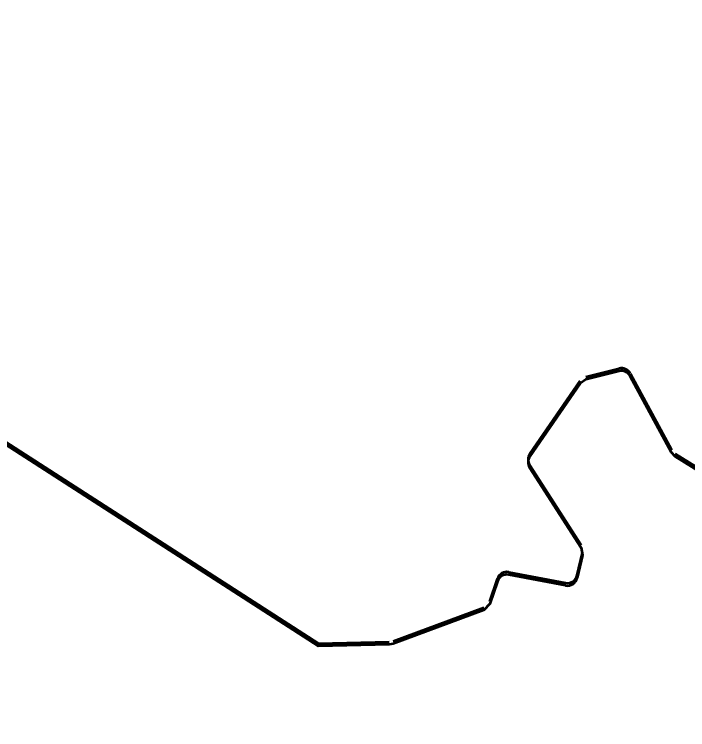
# Model space of a CAD drawing. Extents: x -1643653 to 4543381, y 1624270 to 13878484.
# Drawn here: x 811736 to 812407, y 9016856 to 9017569 of the extents above; entities that cross this region are included whole.
import ezdxf

# ---------------------------------------------------------------- set-up
doc = ezdxf.new("R2010")
doc.units = 0
doc.header["$LTSCALE"] = 200
for name, color, linetype, lineweight in [('1', 7, 'Continuous', 13), ('27', 7, 'Continuous', 53), ('28', 7, 'Continuous', 53), ('29', 7, 'Continuous', 13)]:
    doc.layers.add(name, color=color, linetype=linetype, lineweight=lineweight)

msp = doc.modelspace()

# ---------------------------------------------------------------- linework, layer by layer
at = {"layer": '1', "lineweight": 25}
msp.add_spline([(814781, 9009175.5), (814787.2, 9009173.4), (814796.9, 9009173.4), (814799.4, 9009172.4), (814805.1, 9009174.5), (814805.6, 9009176.5), (814811.7, 9009179.5), (814811.7, 9009179.5), (814801.5, 9009181), (814790.7, 9009181.5), (814784.1, 9009183.1), (814777.4, 9009185.1), (814778.4, 9009175.5)], degree=3, dxfattribs=at)
at = {"layer": '1'}
msp.add_spline([(811156.5, 9017467.3), (811191.7, 9017539.8), (811208.3, 9017562.6), (811354.3, 9017927), (811474.8, 9018062.6), (811559.2, 9018124.5), (811596.3, 9018147.2), (811629.5, 9018164.9), (811752, 9018207.7), (811822.1, 9018216.3), (811898.4, 9018200.7), (811974.6, 9018163.5), (812039.3, 9018123.8), (812132.1, 9018090.4), (812156.3, 9018094.1), (812202.2, 9018092.6), (812299, 9018091), (812407.2, 9018091.8)], degree=3, dxfattribs=at)
at = {"layer": '27', "lineweight": 13}
msp.add_spline([(811156.5, 9017467.3), (811191.7, 9017539.8), (811208.3, 9017562.6), (811354.3, 9017927), (811474.8, 9018062.6), (811559.2, 9018124.5), (811596.3, 9018147.2), (811629.5, 9018164.9), (811752, 9018207.7), (811822.1, 9018216.3), (811898.4, 9018200.7), (811974.6, 9018163.5), (812039.3, 9018123.8), (812132.1, 9018090.4), (812156.3, 9018094.1), (812202.2, 9018092.6), (812299, 9018091), (812407.2, 9018091.8)], degree=3, dxfattribs=at)
at = {"layer": '28'}
msp.add_line((812285.4, 9016999.3), (812228.9, 9017010), dxfattribs=at)
for points in [[(812039.2, 9016938.8), (811393.9, 9017354.4), (811345.9, 9017370.5), (811156.5, 9017464.7), (811156.5, 9017464.7)], [(812338.8, 9017213.1), (812305.8, 9017204.7), (812300.1, 9017200.7), (812249.8, 9017128.1)], [(812647.5, 9016918.6), (812639.8, 9016931.6), (812645.8, 9016971.6), (812569.4, 9017031.7), (812498.1, 9017087.9), (812431.6, 9017105.8), (812428, 9017107.3), (812394.7, 9017128.1), (812391.2, 9017131.8), (812350, 9017208.2)], [(812249.6, 9017117), (812300.9, 9017037), (812302.2, 9017029.4), (812297, 9017006.9)], [(812217.5, 9017003.4), (812209.8, 9016980.9), (812203.9, 9016974.8), (812192.2, 9016970.4), (812113.5, 9016941.2), (812109.6, 9016940.5), (812039.2, 9016938.8)]]:
    msp.add_lwpolyline(points, dxfattribs=at)
for centre, start, end in [((812341.2, 9017203.4), 28.32731, 104.3658), ((812258, 9017122.4), 145.28624, 212.6677), ((812227, 9017000.2), 79.28424, 161.13042), ((812287.3, 9017009.1), 259.28284, 346.88892)]:
    msp.add_arc(centre, 10, start, end, dxfattribs=at)
at = {"layer": '29', "lineweight": 53}
for p, q in [((812305.8, 9017207.3), (812338.8, 9017215.7)), ((812350, 9017210.8), (812391.2, 9017134.5)), ((812249.8, 9017130.7), (812300.1, 9017203.3)), ((812394.7, 9017130.7), (812428, 9017110)), ((812300.9, 9017039.6), (812249.6, 9017119.6)), ((812297, 9017009.5), (812302.2, 9017032)), ((812209.8, 9016983.5), (812217.5, 9017006.1)), ((812228.9, 9017012.6), (812285.4, 9017001.9))]:
    msp.add_line(p, q, dxfattribs=at)
for points in [[(811156.5, 9017467.3), (811345.9, 9017373.1), (811393.9, 9017357.1), (812039.2, 9016941.5), (812109.6, 9016943.1)], [(812113.5, 9016943.9), (812192.2, 9016973.1), (812203.9, 9016977.4)]]:
    msp.add_lwpolyline(points, dxfattribs=at)
for centre, start, end in [((812341.2, 9017206), 28.32731, 104.3658), ((812258, 9017125), 145.28624, 212.6677), ((812227, 9017002.8), 79.28424, 161.13042), ((812287.3, 9017011.8), 259.28284, 346.88892)]:
    msp.add_arc(centre, 10, start, end, dxfattribs=at)
msp.add_spline([(812407.2, 9018091.8), (812299, 9018091), (812202.2, 9018092.6), (812156.3, 9018094.1), (812132.1, 9018090.4), (812039.3, 9018123.8), (811974.6, 9018163.5), (811898.4, 9018200.7), (811822.1, 9018216.3), (811752, 9018207.7), (811629.5, 9018164.9), (811596.3, 9018147.2), (811559.2, 9018124.5), (811474.8, 9018062.6), (811354.3, 9017927), (811208.3, 9017562.6), (811191.7, 9017539.8), (811156.5, 9017467.3)], degree=3, dxfattribs=at)

doc.saveas('drawing.dxf')
